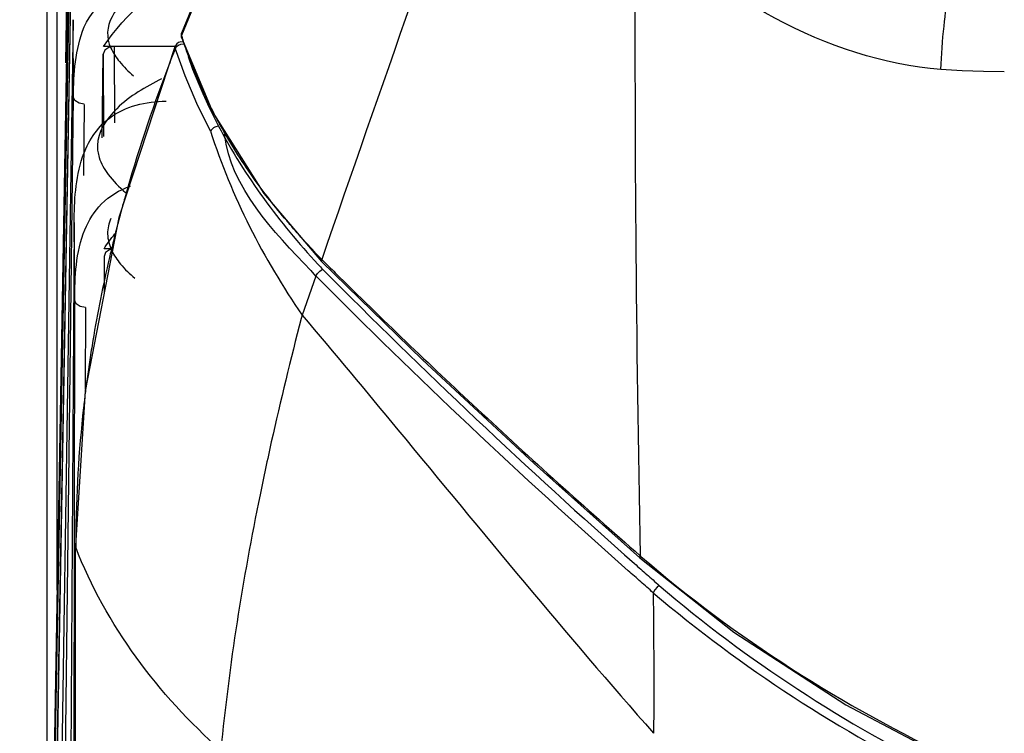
# Paper-space layout 'Sheet' of a CAD drawing. Header units: inches. Extents: x 0.2 to 10.8, y 0.2 to 8.3.
# Tile 407 of 545: x 7.367 to 7.549, y 4.982 to 5.114. Entities that reach past the tile are written whole.
import ezdxf

# ---------------------------------------------------------------- set-up
doc = ezdxf.new("R2010")
doc.units = ezdxf.units.IN
doc.header["$MEASUREMENT"] = 0
doc.layers.get('0').update_dxf_attribs({"lineweight": 5})

psp = doc.layouts.new('Sheet')

# ---------------------------------------------------------------- linework, layer by layer
at = {"color": 0, "linetype": 'ByBlock', "lineweight": -3}
for p, q in [((7.372122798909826, 4.902244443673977), (7.372122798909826, 5.236273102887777)), ((7.373891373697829, 5.235000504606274), (7.37389137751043, 5.00819244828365)), ((7.433868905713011, 5.20144950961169), (7.396946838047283, 5.110711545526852)), ((7.433790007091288, 5.201481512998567), (7.39694859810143, 5.111154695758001)), ((7.375555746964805, 5.105674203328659), (7.376883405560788, 5.191742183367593)), ((7.376894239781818, 5.177479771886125), (7.370136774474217, 4.787680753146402)), ((7.367054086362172, 4.619785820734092), (7.376861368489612, 5.154421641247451)), ((7.376870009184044, 5.141803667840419), (7.367447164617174, 4.619785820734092)), ((7.367696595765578, 4.619785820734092), (7.376866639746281, 5.137295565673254)), ((7.369419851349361, 4.619785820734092), (7.376969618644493, 5.113643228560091)), ((7.376989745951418, 5.099424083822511), (7.376934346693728, 5.113641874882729)), ((7.396937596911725, 5.111044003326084), (7.396883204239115, 5.110594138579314)), ((7.396953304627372, 5.110712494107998), (7.396937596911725, 5.111044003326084)), ((7.396858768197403, 5.109145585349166), (7.39739165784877, 5.109196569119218)), ((7.396883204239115, 5.110594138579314), (7.396923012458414, 5.110357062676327)), ((7.396924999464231, 5.110350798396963), (7.396953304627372, 5.110712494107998)), ((7.382320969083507, 5.09179395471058), (7.38250970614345, 5.10729833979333)), ((7.382509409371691, 5.10729834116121), (7.382554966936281, 5.092088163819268)), ((7.395809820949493, 5.108700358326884), (7.382526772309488, 5.108700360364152)), ((7.384509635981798, 5.108700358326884), (7.384551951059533, 5.094599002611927)), ((7.395809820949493, 5.10884897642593), (7.385357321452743, 5.077121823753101)), ((7.395828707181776, 5.108801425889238), (7.395820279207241, 5.108390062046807)), ((7.376939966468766, 5.099422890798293), (7.371021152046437, 4.619785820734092)), ((7.378985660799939, 5.098001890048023), (7.378821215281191, 5.084878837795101)), ((7.377114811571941, 5.076141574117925), (7.374159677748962, 4.619785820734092)), ((7.37721338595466, 5.061875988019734), (7.377115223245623, 5.076128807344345)), ((7.38423241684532, 5.071328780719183), (7.38263711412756, 5.07133074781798)), ((7.382635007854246, 5.069917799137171), (7.382665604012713, 5.063264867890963)), ((7.422866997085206, 5.069348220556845), (7.422800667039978, 5.068977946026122)), ((7.42286721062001, 5.069348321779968), (7.423020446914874, 5.069199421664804)), ((7.422869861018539, 5.069353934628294), (7.423020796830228, 5.0692038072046)), ((7.421801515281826, 5.06628212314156), (7.420847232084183, 5.067289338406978)), ((7.421801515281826, 5.06628212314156), (7.420900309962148, 5.067314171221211)), ((7.422802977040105, 5.068975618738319), (7.44147238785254, 5.050811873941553)), ((7.421802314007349, 5.066282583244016), (7.419256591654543, 5.059063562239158)), ((7.377210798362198, 5.061875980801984), (7.376449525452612, 4.619785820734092)), ((7.37920912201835, 5.060467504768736), (7.379182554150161, 5.045322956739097)), ((7.419256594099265, 5.059063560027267), (7.419090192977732, 5.058429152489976)), ((7.377421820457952, 4.619785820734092), (7.377361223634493, 5.016397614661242)), ((7.377410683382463, 5.016151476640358), (7.377361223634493, 5.016397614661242)), ((7.377418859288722, 5.016397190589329), (7.377414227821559, 5.016152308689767)), ((7.481719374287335, 5.014591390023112), (7.481856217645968, 5.014472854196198)), ((7.481719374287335, 5.014591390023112), (7.48186357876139, 5.014477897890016))]:
    psp.add_line(p, q, dxfattribs=at)
for points in [[(7.395820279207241, 5.108390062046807), (7.396043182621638, 5.108726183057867), (7.396400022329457, 5.108959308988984), (7.396858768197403, 5.109145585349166)], [(7.39692526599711, 5.110351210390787), (7.40274520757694, 5.096507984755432), (7.412148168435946, 5.081538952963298), (7.422801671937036, 5.068976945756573)], [(7.384509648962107, 5.108697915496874), (7.383513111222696, 5.108511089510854), (7.382784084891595, 5.108000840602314), (7.38250970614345, 5.10729833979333)], [(7.402326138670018, 5.093025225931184), (7.399776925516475, 5.098171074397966), (7.39760332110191, 5.103299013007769), (7.395809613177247, 5.108390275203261)], [(7.398171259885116, 5.106823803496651), (7.399013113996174, 5.104482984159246), (7.400128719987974, 5.101715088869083), (7.400871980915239, 5.100003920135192), (7.4020689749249, 5.097400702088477), (7.403789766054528, 5.093969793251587)], [(7.549001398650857, 5.104043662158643), (7.545139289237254, 5.104065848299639), (7.54123224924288, 5.104204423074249), (7.537287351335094, 5.104462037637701)], [(7.378984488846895, 5.098037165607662), (7.378024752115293, 5.098198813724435), (7.377261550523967, 5.098691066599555), (7.376939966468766, 5.099422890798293)], [(7.385357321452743, 5.077121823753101), (7.3791353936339, 5.045080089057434), (7.377364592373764, 5.01639821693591)], [(7.384217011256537, 5.071249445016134), (7.383634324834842, 5.071139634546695), (7.38290461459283, 5.070624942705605), (7.38263532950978, 5.069917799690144)], [(7.421801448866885, 5.066282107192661), (7.4220788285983, 5.066749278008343), (7.422522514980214, 5.067199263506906), (7.42303286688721, 5.06754276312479)], [(7.379223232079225, 5.060467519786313), (7.378242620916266, 5.060645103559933), (7.377499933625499, 5.06115076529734), (7.377210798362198, 5.061875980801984)], [(7.44147238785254, 5.050811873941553), (7.462095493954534, 5.031633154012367), (7.481656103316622, 5.014214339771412)], [(7.481656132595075, 5.014214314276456), (7.499027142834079, 5.000458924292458), (7.519726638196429, 4.987061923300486), (7.539811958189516, 4.976426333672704)], [(7.485238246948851, 5.009098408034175), (7.484833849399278, 5.008761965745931), (7.484432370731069, 5.008282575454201), (7.484128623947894, 5.007755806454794)]]:
    psp.add_lwpolyline(points, dxfattribs=at)
for centre, radius, start, end in [((17.85961087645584, 1.461201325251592), 11.0428412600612, 160.4072159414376, 160.9289246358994), ((12.22843586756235, 5.110424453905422), 4.747683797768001, 179.7191394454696, 181.1566066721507), ((7.396945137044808, 5.108361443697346), 0.0012, 73.28661071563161, 158.5060696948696), ((7.48036241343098, 5.137575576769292), 0.08763441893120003, 197.8508704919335, 198.0643381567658), ((7.480854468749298, 5.13773637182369), 0.08815208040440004, 198.0645272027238, 198.4733101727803), ((7.661291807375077, 5.00324851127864), 0.2855255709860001, 159.1713860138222, 164.2620199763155), ((8.245170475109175, 5.895933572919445), 1.1659383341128, 225.1591500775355, 225.3216610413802), ((7.526534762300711, 5.165474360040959), 0.1424927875, 222.91469235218, 223.4400684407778), ((8.286748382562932, 5.924643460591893), 1.2168116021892, 224.7826167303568, 228.5125760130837), ((8.286552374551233, 5.924433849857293), 1.2182742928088, 224.7804049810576, 228.5125204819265), ((8.266380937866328, 5.917581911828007), 1.1962453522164, 225.3283417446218, 227.070028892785), ((8.031007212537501, 4.897955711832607), 0.6326112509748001, 165.3051625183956, 167.4319924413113), ((7.607459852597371, 5.016297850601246), 0.2300472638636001, 173.5968727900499, 179.6585289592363), ((8.304552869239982, 5.958630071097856), 1.2522993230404, 227.0704442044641, 228.9244390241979), ((7.604269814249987, 5.016379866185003), 0.2268568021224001, 179.6744411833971, 179.9949269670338)]:
    psp.add_arc(centre, radius, start, end, dxfattribs=at)
for points in [[(7.537287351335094, 5.104462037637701), (7.516154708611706, 5.106135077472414), (7.495368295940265, 5.118288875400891), (7.480809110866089, 5.133697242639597)], [(7.402628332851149, 5.12707873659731), (7.394496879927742, 5.123666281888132), (7.380187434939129, 5.116384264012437), (7.383905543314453, 5.108387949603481)], [(7.382526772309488, 5.108700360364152), (7.38666360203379, 5.1148209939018), (7.392645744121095, 5.119761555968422), (7.399005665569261, 5.123520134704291)], [(7.402325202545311, 5.093024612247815), (7.406216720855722, 5.080989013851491), (7.412055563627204, 5.069463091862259), (7.419257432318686, 5.059064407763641)], [(7.403791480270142, 5.093969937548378), (7.408695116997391, 5.084702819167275), (7.415038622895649, 5.076128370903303), (7.4221775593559, 5.068449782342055)], [(7.420847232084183, 5.067289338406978), (7.414017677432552, 5.074508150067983), (7.405998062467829, 5.082607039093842), (7.40491076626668, 5.092484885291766)], [(7.411475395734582, 5.02587083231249), (7.408286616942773, 5.010259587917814), (7.405737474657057, 4.994484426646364), (7.40423097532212, 4.978622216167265)], [(7.404232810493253, 4.978620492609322), (7.392729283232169, 4.988823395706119), (7.382933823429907, 5.001800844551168), (7.377414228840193, 5.016152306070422)], [(7.481856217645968, 5.014472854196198), (7.499327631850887, 4.999350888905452), (7.519205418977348, 4.986752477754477), (7.540094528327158, 4.976874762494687)], [(7.485238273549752, 5.009098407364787), (7.501412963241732, 4.9952180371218), (7.519602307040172, 4.983503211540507), (7.538662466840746, 4.973964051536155)], [(7.484128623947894, 5.007755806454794), (7.500447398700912, 4.993846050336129), (7.518763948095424, 4.982091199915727), (7.537965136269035, 4.972546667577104)], [(7.484129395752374, 5.007756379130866), (7.484195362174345, 4.999099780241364), (7.484300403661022, 4.990441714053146), (7.484169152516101, 4.981785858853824)]]:
    psp.add_open_spline(points, degree=3, dxfattribs=at)
for points, knots in [([(7.378989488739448, 5.112305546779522), (7.380973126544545, 5.11700848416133), (7.389135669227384, 5.122087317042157), (7.396933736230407, 5.121457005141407), (7.399647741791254, 5.121144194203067)], [0, 0, 0, 0, 0.6513620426, 1, 1, 1, 1]), ([(7.537287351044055, 5.104462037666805), (7.537376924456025, 5.107136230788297), (7.537762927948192, 5.112095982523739), (7.538379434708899, 5.117034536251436), (7.53879384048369, 5.119292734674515)], [0, 0, 0, 0, 0.5381954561, 1, 1, 1, 1]), ([(7.376989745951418, 5.099424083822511), (7.377016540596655, 5.101567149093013), (7.377175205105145, 5.105928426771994), (7.378126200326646, 5.11025880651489), (7.378989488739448, 5.112305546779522)], [0, 0, 0, 0, 0.4910505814, 1, 1, 1, 1]), ([(7.396919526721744, 5.111047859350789), (7.396922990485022, 5.111065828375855), (7.396931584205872, 5.111101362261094), (7.396943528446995, 5.111135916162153), (7.396950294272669, 5.111152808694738)], [0, 0, 0, 0, 0.5014070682, 1, 1, 1, 1]), ([(7.398138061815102, 5.107258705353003), (7.397982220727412, 5.107682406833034), (7.397678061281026, 5.108528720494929), (7.397386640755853, 5.109379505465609), (7.397244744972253, 5.109804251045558)], [0, 0, 0, 0, 0.5020194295, 1, 1, 1, 1]), ([(7.383905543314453, 5.108387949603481), (7.384319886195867, 5.107496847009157), (7.38556551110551, 5.105638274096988), (7.387154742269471, 5.104086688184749), (7.388085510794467, 5.103285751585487)], [0, 0, 0, 0, 0.4445381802, 1, 1, 1, 1]), ([(7.395816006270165, 5.108371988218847), (7.395580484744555, 5.107773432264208), (7.39511336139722, 5.106575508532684), (7.394653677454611, 5.105374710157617), (7.394425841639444, 5.104773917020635)], [0, 0, 0, 0, 0.5002655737, 1, 1, 1, 1]), ([(7.401347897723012, 5.09960296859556), (7.400751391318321, 5.10086762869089), (7.399624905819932, 5.103396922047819), (7.39861082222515, 5.105973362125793), (7.398138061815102, 5.107258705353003)], [0, 0, 0, 0, 0.5051937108, 1, 1, 1, 1]), ([(7.393287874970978, 5.102741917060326), (7.390339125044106, 5.101212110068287), (7.38523729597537, 5.098411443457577), (7.38143602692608, 5.09294976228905), (7.381419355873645, 5.09037983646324)], [0, 0, 0, 0, 0.5638144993, 1, 1, 1, 1]), ([(7.378680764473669, 5.088277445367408), (7.379620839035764, 5.091027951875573), (7.383406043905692, 5.097023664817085), (7.39045159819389, 5.098538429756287), (7.394098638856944, 5.098618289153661)], [0, 0, 0, 0, 0.4434603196, 1, 1, 1, 1]), ([(7.404094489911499, 5.094220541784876), (7.403606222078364, 5.095108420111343), (7.40266280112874, 5.096888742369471), (7.401775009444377, 5.098697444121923), (7.401347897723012, 5.09960296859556)], [0, 0, 0, 0, 0.5029982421, 1, 1, 1, 1]), ([(7.403786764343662, 5.093969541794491), (7.40347273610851, 5.093941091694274), (7.40289830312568, 5.093711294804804), (7.402420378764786, 5.093285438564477), (7.40230470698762, 5.093022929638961)], [0, 0, 0, 0, 0.5236229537, 1, 1, 1, 1]), ([(7.410221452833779, 5.084467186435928), (7.409100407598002, 5.08604795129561), (7.406960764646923, 5.089240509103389), (7.405011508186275, 5.092553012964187), (7.404094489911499, 5.094220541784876)], [0, 0, 0, 0, 0.5045409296, 1, 1, 1, 1]), ([(7.381419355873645, 5.09037983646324), (7.381417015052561, 5.09001898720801), (7.38147150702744, 5.089277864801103), (7.381640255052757, 5.08855448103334), (7.381752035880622, 5.088192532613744)], [0, 0, 0, 0, 0.4878600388, 1, 1, 1, 1]), ([(7.377114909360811, 5.076141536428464), (7.377127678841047, 5.078148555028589), (7.377257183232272, 5.08223909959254), (7.378006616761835, 5.086304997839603), (7.378680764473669, 5.088277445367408)], [0, 0, 0, 0, 0.4905398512, 1, 1, 1, 1]), ([(7.381752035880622, 5.088192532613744), (7.382100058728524, 5.087065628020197), (7.383475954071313, 5.084644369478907), (7.385434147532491, 5.082722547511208), (7.386611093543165, 5.081723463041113)], [0, 0, 0, 0, 0.4330950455, 1, 1, 1, 1]), ([(7.416391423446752, 5.076515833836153), (7.415301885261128, 5.077808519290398), (7.413188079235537, 5.08041582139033), (7.411184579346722, 5.083109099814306), (7.410221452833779, 5.084467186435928)], [0, 0, 0, 0, 0.5038241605, 1, 1, 1, 1]), ([(7.379095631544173, 5.074838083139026), (7.379813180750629, 5.076584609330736), (7.381962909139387, 5.080079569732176), (7.385530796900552, 5.082200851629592), (7.387501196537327, 5.082895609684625)], [0, 0, 0, 0, 0.4747182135, 1, 1, 1, 1]), ([(7.386469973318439, 5.080694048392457), (7.38620753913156, 5.079758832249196), (7.385693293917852, 5.077886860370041), (7.38519992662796, 5.076009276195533), (7.384958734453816, 5.075069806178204)], [0, 0, 0, 0, 0.500361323, 1, 1, 1, 1]), ([(7.383883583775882, 5.076919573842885), (7.383502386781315, 5.076026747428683), (7.38305498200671, 5.073972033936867), (7.383616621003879, 5.071942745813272), (7.384069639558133, 5.070987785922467)], [0, 0, 0, 0, 0.4787534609, 1, 1, 1, 1]), ([(7.417339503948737, 5.075403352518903), (7.417180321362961, 5.075588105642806), (7.416863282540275, 5.075958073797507), (7.416548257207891, 5.076329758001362), (7.416391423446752, 5.076515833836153)], [0, 0, 0, 0, 0.500530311, 1, 1, 1, 1]), ([(7.37721338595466, 5.061875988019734), (7.377217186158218, 5.064029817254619), (7.377333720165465, 5.06841352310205), (7.378247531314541, 5.072773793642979), (7.379095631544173, 5.074838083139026)], [0, 0, 0, 0, 0.4911202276, 1, 1, 1, 1]), ([(7.384958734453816, 5.075069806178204), (7.384728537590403, 5.074173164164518), (7.384278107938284, 5.072378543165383), (7.383847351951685, 5.070579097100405), (7.383637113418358, 5.069678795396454)], [0, 0, 0, 0, 0.5003233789, 1, 1, 1, 1]), ([(7.422866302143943, 5.069347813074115), (7.421912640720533, 5.070337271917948), (7.420041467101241, 5.072329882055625), (7.418226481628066, 5.074373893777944), (7.417339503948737, 5.075403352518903)], [0, 0, 0, 0, 0.5028102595, 1, 1, 1, 1]), ([(7.38263711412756, 5.07133074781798), (7.382945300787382, 5.071796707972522), (7.383587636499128, 5.072722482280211), (7.384268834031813, 5.073620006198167), (7.384621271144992, 5.07406509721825)], [0, 0, 0, 0, 0.4959723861, 1, 1, 1, 1]), ([(7.384069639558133, 5.070987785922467), (7.384495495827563, 5.07009008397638), (7.385772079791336, 5.068219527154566), (7.387393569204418, 5.066662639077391), (7.388342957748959, 5.065858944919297)], [0, 0, 0, 0, 0.4440666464, 1, 1, 1, 1]), ([(7.383637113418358, 5.069678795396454), (7.383043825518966, 5.067138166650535), (7.381938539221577, 5.062045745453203), (7.3809995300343, 5.056919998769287), (7.380572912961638, 5.054354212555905)], [0, 0, 0, 0, 0.5007648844, 1, 1, 1, 1]), ([(7.419256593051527, 5.059063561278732), (7.425188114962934, 5.052037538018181), (7.446688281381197, 5.026150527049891), (7.468015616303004, 5.000104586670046), (7.48420077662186, 4.981768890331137)], [0, 0, 0, 0, 0.2732357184, 1, 1, 1, 1]), ([(7.380572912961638, 5.054354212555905), (7.380376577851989, 5.053173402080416), (7.380001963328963, 5.050810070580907), (7.379663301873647, 5.048441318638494), (7.379503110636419, 5.047256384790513)], [0, 0, 0, 0, 0.5002734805, 1, 1, 1, 1]), ([(7.379503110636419, 5.047256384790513), (7.379383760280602, 5.046373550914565), (7.379155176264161, 5.044607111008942), (7.378946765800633, 5.042838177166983), (7.378847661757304, 5.041953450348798)], [0, 0, 0, 0, 0.5001697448, 1, 1, 1, 1]), ([(7.413554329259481, 5.035610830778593), (7.413192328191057, 5.033983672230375), (7.412485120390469, 5.030739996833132), (7.411806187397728, 5.02749028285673), (7.411475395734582, 5.02587083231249)], [0, 0, 0, 0, 0.5021162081, 1, 1, 1, 1]), ([(7.481727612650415, 5.014597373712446), (7.481688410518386, 5.014521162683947), (7.481636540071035, 5.01440960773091), (7.481620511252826, 5.014246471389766), (7.481656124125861, 5.014214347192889)], [0, 0, 0, 0, 0.6411820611, 1, 1, 1, 1]), ([(7.480664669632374, 5.013128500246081), (7.481425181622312, 5.012455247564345), (7.482948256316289, 5.011110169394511), (7.484474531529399, 5.009768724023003), (7.485238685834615, 5.009098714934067)], [0, 0, 0, 0, 0.4998551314, 1, 1, 1, 1]), ([(7.484124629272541, 5.007748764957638), (7.483351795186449, 5.008426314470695), (7.481808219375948, 5.009782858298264), (7.480267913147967, 5.011143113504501), (7.479498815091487, 5.011823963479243)], [0, 0, 0, 0, 0.5001512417, 1, 1, 1, 1])]:
    psp.add_open_spline(points, degree=3, knots=knots, dxfattribs=at)

doc.saveas('drawing.dxf')
